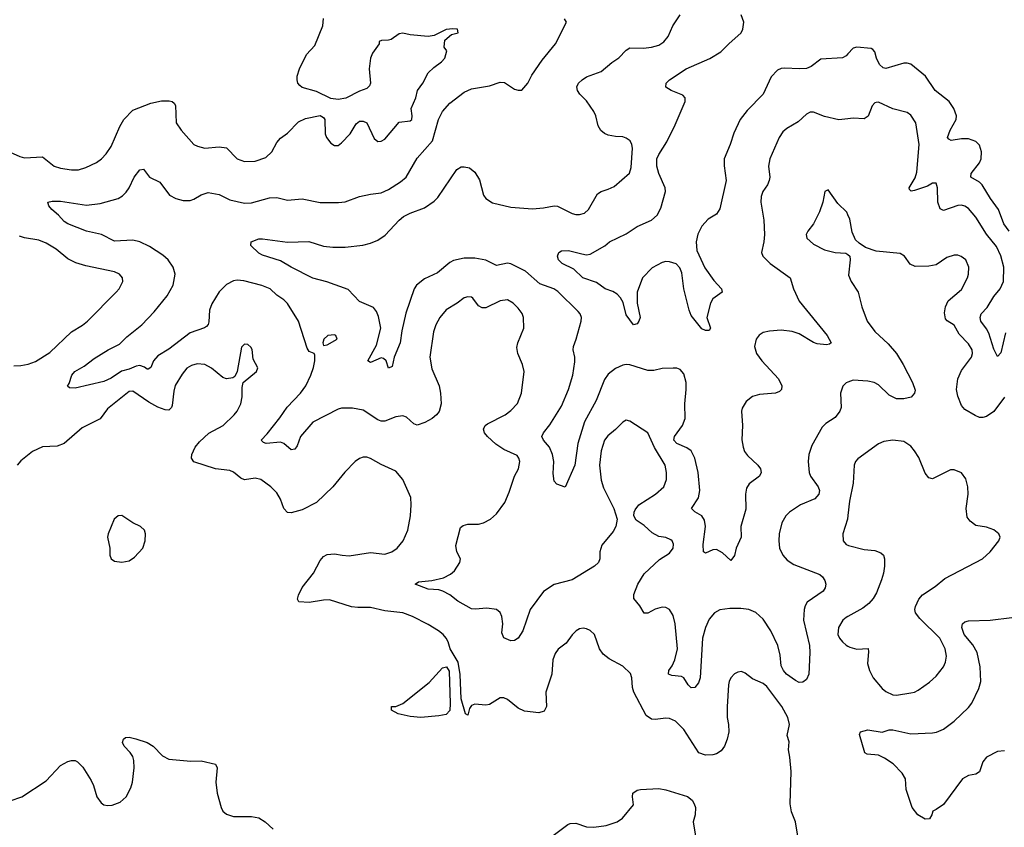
# Model space of a CAD drawing. Header units: inches. Extents: x 1682530 to 1839546, y 640742 to 791647.
# Tile 504 of 656: x 1775403 to 1780868, y 645000 to 649483. Entities that reach past the tile are written whole.
import ezdxf

# ---------------------------------------------------------------- set-up
doc = ezdxf.new("R2010")
doc.units = ezdxf.units.IN
doc.header["$MEASUREMENT"] = 0
doc.layers.add('B7674', color=7, linetype='Continuous')
doc.layers.add('B7684', color=7, linetype='Continuous')

msp = doc.modelspace()

# ---------------------------------------------------------------- linework, layer by layer
at = {"layer": 'B7674', "color": 5}
for points, elevation in [([(1775350, 648748), (1775403.1, 648723.1), (1775430, 648717.2), (1775530, 648721.5), (1775594, 648670), (1775630, 648658.3), (1775690, 648649.2), (1775730, 648650.3), (1775770, 648662.8), (1775830, 648690.3), (1775856.4, 648710), (1775882, 648738), (1775910, 648779.5), (1775958, 648890), (1775981.1, 648930), (1776030, 648981.6), (1776130, 649020.2), (1776190, 649033.4), (1776232.4, 649032.4), (1776248.9, 649028.9), (1776259.6, 649019.6), (1776267.1, 649007.1), (1776272.2, 648910), (1776298.4, 648870), (1776370, 648790.4), (1776390, 648780.3), (1776430, 648770.3), (1776510, 648778), (1776550, 648772.7), (1776610, 648710.5), (1776650, 648695.3), (1776710, 648697), (1776770, 648718.4), (1776802.9, 648750), (1776830, 648802), (1776850, 648826), (1776890, 648853), (1776950, 648916.3), (1776990, 648934), (1777070, 648950.7), (1777090, 648941), (1777097.3, 648930), (1777099.3, 648850), (1777106.4, 648830), (1777130, 648797.3), (1777150, 648784.9), (1777170, 648784), (1777190, 648798.8), (1777237, 648850), (1777270, 648906), (1777290, 648919.1), (1777310, 648920.7), (1777330, 648910.8), (1777370, 648824), (1777390, 648806.7), (1777410, 648808.7), (1777430, 648820.4), (1777510, 648914.4), (1777570, 648922.4), (1777579.7, 648930), (1777581.8, 648950), (1777575.5, 648990), (1777602.2, 649050), (1777611.8, 649090), (1777640.9, 649130), (1777670, 649188), (1777701.7, 649218.3), (1777745.2, 649250), (1777762.7, 649270), (1777773.2, 649310), (1777759, 649330), (1777762, 649370), (1777799, 649401), (1777836, 649410), (1777834, 649430), (1777807.7, 649432.3), (1777770, 649428), (1777704, 649396), (1777670.7, 649389.3), (1777570, 649399.6), (1777530, 649409.3), (1777510, 649405.2), (1777465.8, 649374.2), (1777450, 649369.2), (1777411.3, 649368.7), (1777398, 649362), (1777398, 649350), (1777361.8, 649298.2), (1777350.3, 649270), (1777343.1, 649210), (1777350.6, 649130), (1777344.5, 649115.5), (1777330, 649101.2), (1777290, 649086.6), (1777212.5, 649047.5), (1777170, 649040.9), (1777130, 649045.2), (1777050, 649085.2), (1776970, 649106.6), (1776957.2, 649117.2), (1776946.6, 649130), (1776942.9, 649150), (1776943.6, 649170), (1776956.9, 649210), (1776995.1, 649290), (1777040.7, 649339.3), (1777085.4, 649450), (1777088.4, 649490)], 580), ([(1780000, 647470.3), (1779990, 647466.6), (1779972, 647448), (1779958.4, 647410), (1779962, 647330), (1779955.3, 647310), (1779930, 647275.6), (1779877.8, 647242.2), (1779857.8, 647222.2), (1779800.2, 647119.8), (1779783.1, 647070), (1779778.9, 647030), (1779785.7, 646970), (1779792.9, 646950), (1779835.2, 646890), (1779841.8, 646870), (1779838.5, 646850), (1779816, 646824), (1779736.5, 646790), (1779676.5, 646750), (1779655.6, 646730), (1779633.6, 646690), (1779618.6, 646630), (1779616.9, 646590), (1779620.8, 646550), (1779639, 646510), (1779663.6, 646483.6), (1779699.3, 646459.3), (1779843.5, 646403.5), (1779859.5, 646390), (1779872.2, 646370), (1779877.1, 646350), (1779874.4, 646330), (1779863.1, 646310), (1779774.6, 646250), (1779762.6, 646230), (1779757.1, 646210), (1779753, 646150), (1779786.2, 646010), (1779789.1, 645970), (1779783.1, 645850), (1779770, 645820.9), (1779750, 645805.1), (1779730, 645803.9), (1779710, 645814.2), (1779659.7, 645850), (1779642, 645870), (1779630, 645897.2), (1779625, 645955), (1779610.6, 646010), (1779572.7, 646090), (1779530, 646155.8), (1779490, 646192.8), (1779450, 646208.2), (1779406.2, 646213.8), (1779344.5, 646215.5), (1779290, 646207.4), (1779259.5, 646190), (1779230, 646155.1), (1779210.1, 646109.9), (1779193.8, 646050), (1779180.8, 645830), (1779170, 645801.3), (1779150, 645775.4), (1779130, 645774), (1779114, 645790), (1779090, 645829.6), (1779076.8, 645836.8), (1779022.2, 645842.2), (1779004.7, 645850), (1779005.6, 645870), (1779024.2, 645895.8), (1779040.2, 645930), (1779053.7, 645990), (1779041, 646130), (1779030, 646176.2), (1779009.1, 646209.1), (1778990, 646220.9), (1778970, 646222.8), (1778929.5, 646210.5), (1778890, 646188.4), (1778870, 646189.6), (1778844.7, 646230), (1778811, 646271), (1778812.7, 646292.7), (1778834.4, 646350), (1778870, 646407.2), (1778953.8, 646486.2), (1779010, 646522), (1779029.7, 646550), (1779032.3, 646572.3), (1779024.5, 646590), (1779016.6, 646596.6), (1778990, 646608), (1778950, 646614.7), (1778913.8, 646633.8), (1778870, 646674.7), (1778825.6, 646705.6), (1778812.5, 646730), (1778813.2, 646750), (1778818.4, 646761.6), (1778840.3, 646790), (1778932.4, 646850), (1778979.1, 646890), (1778993.3, 646930), (1778992.9, 646970), (1778985, 647010), (1778927.5, 647107.5), (1778890, 647189.7), (1778790, 647254.7), (1778770, 647259.7), (1778750, 647249.7), (1778710, 647208.2), (1778667, 647173), (1778649.2, 647150), (1778630, 647089.2), (1778620.6, 647010), (1778630, 646926.8), (1778643.8, 646883.8), (1778700.9, 646770), (1778720.3, 646710), (1778711.8, 646670), (1778697.2, 646642.8), (1778634.2, 646565.8), (1778623, 646530), (1778623, 646490), (1778616.3, 646470), (1778594, 646450), (1778470, 646373.7), (1778370, 646347.2), (1778310, 646308.2), (1778236.9, 646210), (1778196.6, 646090), (1778170, 646049.7), (1778150, 646037.4), (1778130, 646035.1), (1778090, 646052.7), (1778078.7, 646078.7), (1778084.7, 646130), (1778079.7, 646170), (1778070, 646191.8), (1778050, 646209.6), (1777996.4, 646216.4), (1777931, 646211), (1777910, 646213.7), (1777835.8, 646255.8), (1777791.3, 646291.3), (1777751.4, 646311.4), (1777730, 646318.4), (1777670, 646322.8), (1777597.2, 646350), (1777617.5, 646362.5), (1777690.2, 646370.2), (1777754.5, 646385.5), (1777794.9, 646405.1), (1777816.1, 646423.9), (1777845.2, 646470), (1777849.2, 646490), (1777830, 646528.7), (1777824.2, 646564.2), (1777850, 646664), (1777864.4, 646675.6), (1777890, 646682.8), (1777950, 646682.4), (1777978, 646690), (1778015.6, 646710), (1778050, 646739.5), (1778096.5, 646803.5), (1778120.4, 646859.6), (1778149.8, 646950.2), (1778171.1, 646990), (1778178.9, 647030), (1778174.3, 647050), (1778164.2, 647064.2), (1778090, 647097.9), (1778046.4, 647126.4), (1777999.8, 647170), (1777983.8, 647190), (1777977.2, 647210), (1777986, 647230), (1777999.6, 647240.4), (1778098, 647290), (1778130, 647312.9), (1778166.6, 647353.4), (1778187.6, 647410), (1778203.1, 647530), (1778193.7, 647570), (1778168, 647630), (1778162.7, 647662.7), (1778168, 647690), (1778201.1, 647770), (1778199.7, 647830), (1778191.5, 647851.5), (1778170, 647882.4), (1778142.9, 647910), (1778110, 647928.2), (1778070, 647922.7), (1777990, 647884.4), (1777970, 647883), (1777950, 647894.5), (1777917.5, 647937.5), (1777910, 647943.1), (1777890, 647945.3), (1777870, 647938.7), (1777830.8, 647909.2), (1777770, 647872.9), (1777734.2, 647830), (1777713.2, 647790), (1777700.7, 647750), (1777679.7, 647610), (1777690, 647544.9), (1777731.3, 647450), (1777739.6, 647410), (1777741.7, 647350), (1777731.4, 647308.6), (1777717.1, 647290), (1777693, 647270), (1777652.1, 647247.9), (1777610, 647233.3), (1777590, 647240.7), (1777550, 647277.6), (1777530, 647283.6), (1777490, 647278), (1777430, 647253.7), (1777410, 647254.7), (1777390, 647262.2), (1777310, 647315.1), (1777250, 647327.1), (1777190, 647327.1), (1777170, 647321), (1777030, 647248.5), (1776962.2, 647170), (1776942.6, 647117.4), (1776930, 647098.4), (1776910, 647096.2), (1776870, 647129.7), (1776850, 647138.7), (1776771.5, 647131.5), (1776756.2, 647136.2), (1776743.7, 647150), (1776776.5, 647183.5), (1776847.3, 647272.7), (1776886.8, 647333.2), (1776960.7, 647410), (1776991.6, 647450), (1777019.2, 647510), (1777033.4, 647553.4), (1777040.7, 647590), (1777040.4, 647620.4), (1777038, 647630), (1777010, 647642), (1776999.5, 647659.5), (1776951.1, 647810), (1776890, 647907.3), (1776870, 647927.6), (1776830, 647953.3), (1776792.8, 647990), (1776747.9, 648007.9), (1776647.3, 648032.7), (1776610, 648036.8), (1776590, 648032.9), (1776550, 648012.9), (1776510, 647972.1), (1776470, 647905.1), (1776457, 647870), (1776453.4, 647806.6), (1776448.8, 647791.2), (1776439.4, 647780.6), (1776427.9, 647772.1), (1776350, 647744.4), (1776230, 647654.6), (1776170, 647617.8), (1776145, 647590), (1776130, 647552), (1776116.1, 647543.9), (1776110, 647543.1), (1776095.1, 647555.1), (1776070, 647564.1), (1776050, 647560.2), (1776010, 647543.5), (1775967.5, 647532.5), (1775910, 647493.3), (1775870, 647475.7), (1775710, 647438), (1775680.2, 647440.2), (1775668.4, 647448.4), (1775677.2, 647462.8), (1775691.8, 647510), (1775709.6, 647530), (1775760.8, 647559.2), (1775817, 647603), (1775893.6, 647650), (1775957.5, 647682.5), (1775997.9, 647722.1), (1776081.6, 647790), (1776150, 647862.3), (1776220.6, 647950), (1776254.7, 648010), (1776265.7, 648070), (1776254.2, 648110), (1776226.2, 648150), (1776196.7, 648176.7), (1776123.6, 648223.6), (1776070, 648249.9), (1776030, 648259.3), (1775930, 648254.6), (1775856.2, 648290), (1775773.6, 648310), (1775670, 648349.8), (1775650, 648363.1), (1775618.1, 648398.1), (1775580.7, 648430), (1775564.5, 648450), (1775559, 648470), (1775583.3, 648476.7), (1775630, 648476.2), (1775774.4, 648454.4), (1775850, 648463.6), (1775949.2, 648490), (1775974.1, 648505.9), (1775993.9, 648526.1), (1776011.1, 648550), (1776038.5, 648610), (1776070, 648650.4), (1776090, 648653.4), (1776123, 648610), (1776180.6, 648580.6), (1776234, 648510), (1776270.3, 648490.3), (1776310, 648479.6), (1776350, 648480.3), (1776370, 648486.3), (1776410, 648511.7), (1776450, 648523.6), (1776510, 648512.1), (1776570, 648484.2), (1776650, 648464.7), (1776690, 648466), (1776790, 648494), (1776830, 648496.5), (1776890, 648481.1), (1776970, 648488), (1777070, 648467.8), (1777172.4, 648467.6), (1777210, 648471.8), (1777290, 648501.1), (1777350, 648514.9), (1777410, 648521.3), (1777450, 648540.2), (1777517.6, 648582.4), (1777548.6, 648610), (1777610, 648715.3), (1777694.2, 648810), (1777727.2, 648930), (1777750, 648973.7), (1777790, 649020.3), (1777870, 649081.3), (1777910, 649099.5), (1778010, 649116.3), (1778070, 649136), (1778094.4, 649134.4), (1778150, 649098), (1778170, 649091.3), (1778190, 649092), (1778224, 649130), (1778245.4, 649174.6), (1778302.3, 649257.7), (1778377, 649350), (1778438, 649470), (1778427.5, 649487.5)], 560), ([(1780000, 648932.6), (1779950, 648926.9), (1779870, 648945.7), (1779810, 648969.6), (1779790, 648969.6), (1779770, 648959.5), (1779723.2, 648916.8), (1779660.4, 648879.6), (1779638.7, 648861.3), (1779617.8, 648830), (1779567.4, 648710), (1779560.3, 648670), (1779566, 648610), (1779563.6, 648590), (1779553.6, 648566.4), (1779528.9, 648530), (1779518.7, 648501.3), (1779516.9, 648470), (1779533.4, 648370), (1779537.5, 648290), (1779534.2, 648250), (1779520.3, 648190), (1779528.4, 648170), (1779568.9, 648130), (1779679.5, 648050), (1779698.3, 647990), (1779730, 647921.6), (1779885.3, 647730), (1779907.7, 647690), (1779898.3, 647681.7), (1779882, 647678), (1779830, 647684.8), (1779810, 647692.1), (1779730, 647740.3), (1779691.7, 647751.7), (1779630, 647760.3), (1779565, 647755), (1779530, 647746.3), (1779507.2, 647732.8), (1779490.4, 647710), (1779481.7, 647670), (1779493.4, 647630), (1779522, 647590), (1779615.3, 647490), (1779633.4, 647450), (1779632.4, 647430), (1779621.1, 647418.9), (1779598, 647410), (1779510, 647402.8), (1779470, 647392.1), (1779435.9, 647364.1), (1779414, 647326), (1779410.2, 647309.8), (1779414.2, 647230), (1779411.9, 647151.9), (1779418, 647110), (1779426.6, 647086.6), (1779443.1, 647063.1), (1779501.1, 647010), (1779515.3, 646990), (1779518.4, 646970), (1779510.3, 646949.7), (1779452.4, 646907.6), (1779437.6, 646882.4), (1779431.3, 646850), (1779433.5, 646766.5), (1779406.4, 646670), (1779408.4, 646610), (1779379.3, 646550), (1779370, 646508.7), (1779350, 646481.2), (1779303.9, 646523.9), (1779270, 646541.6), (1779250, 646539.5), (1779210, 646522.7), (1779199, 646530), (1779196.9, 646570), (1779209.8, 646669.8), (1779204.9, 646704.9), (1779189.8, 646729.8), (1779150, 646752), (1779132, 646770), (1779171.6, 646828.4), (1779178.8, 646870), (1779168.4, 646970), (1779150.6, 647050), (1779129.8, 647090), (1779106.3, 647106.3), (1779051.5, 647130), (1779034.5, 647150), (1779037.8, 647170), (1779081.5, 647230), (1779096.3, 647270), (1779094.3, 647350), (1779102.3, 647430), (1779101.6, 647470), (1779090, 647517), (1779070, 647540.9), (1779050, 647549.4), (1779030, 647549.5), (1778970, 647547), (1778923.7, 647536.3), (1778890, 647535.4), (1778790, 647567.2), (1778770, 647568.3), (1778750, 647564.7), (1778710, 647547.6), (1778670, 647515.1), (1778650, 647485.1), (1778602.3, 647370), (1778537.7, 647250), (1778501.4, 647130), (1778483.8, 647010), (1778430, 646889), (1778385.1, 646905.1), (1778370, 646922), (1778364, 646964), (1778367.7, 647030), (1778360.4, 647070), (1778344.4, 647110), (1778309.7, 647150), (1778301.6, 647170), (1778309.6, 647190), (1778345.5, 647234.5), (1778410, 647337), (1778449.9, 647430), (1778474.2, 647510), (1778484, 647584), (1778484.5, 647610), (1778475.4, 647650), (1778477.4, 647670), (1778492.6, 647710), (1778519.5, 647810), (1778520.7, 647830), (1778514.5, 647850), (1778503.8, 647863.8), (1778390, 647973.7), (1778367, 647990), (1778290, 648016.8), (1778210, 648087.1), (1778130, 648128.9), (1778110, 648132.2), (1778050, 648118), (1777990, 648149.1), (1777930, 648159.8), (1777870, 648159.8), (1777810, 648146.4), (1777790, 648136.1), (1777721.4, 648078.6), (1777650, 648043.9), (1777606.3, 648010), (1777592.6, 647990), (1777546.6, 647853.4), (1777524.8, 647755.2), (1777515.5, 647690), (1777480.9, 647610), (1777470, 647558), (1777450, 647548.7), (1777437.6, 647590), (1777422.7, 647602.7), (1777410, 647606), (1777350, 647580.7), (1777336, 647590), (1777384.4, 647675.6), (1777407.6, 647770), (1777395, 647835), (1777383.1, 647863.1), (1777366, 647886), (1777290, 647918.5), (1777226.2, 647986.2), (1777108.7, 648028.7), (1777030, 648048.9), (1776910, 648109.8), (1776850, 648145.4), (1776750, 648176.3), (1776730, 648186.3), (1776685.2, 648230), (1776688, 648250), (1776730, 648266.8), (1776750, 648267.7), (1776890, 648249), (1777007.6, 648252.4), (1777090, 648225.9), (1777140.2, 648220.2), (1777210, 648220.4), (1777308.4, 648231.6), (1777350, 648243.2), (1777390, 648259.6), (1777432, 648288), (1777509.7, 648370), (1777534, 648390), (1777570.5, 648409.5), (1777650, 648439.4), (1777703.6, 648476.4), (1777723.9, 648496.1), (1777830, 648652.2), (1777854.2, 648665.8), (1777870, 648667.2), (1777900.3, 648660.3), (1777930, 648637.1), (1777955.2, 648595.2), (1777976.9, 648510), (1777990.3, 648490), (1778027.5, 648467.5), (1778130, 648443.2), (1778250, 648434.1), (1778310, 648438.8), (1778370, 648450.2), (1778388.6, 648448.6), (1778470, 648407.1), (1778490, 648401.3), (1778510, 648401.3), (1778538.4, 648410), (1778560.4, 648430), (1778610, 648517.1), (1778630, 648530.4), (1778670, 648542), (1778702.7, 648557.3), (1778788.5, 648631.5), (1778797.8, 648662.2), (1778803.9, 648770), (1778801.1, 648790), (1778791.2, 648810), (1778770, 648826), (1778750, 648832.8), (1778710, 648834.3), (1778670, 648842.4), (1778650, 648851.5), (1778628.8, 648868.8), (1778614.1, 648894.1), (1778600.4, 648950), (1778590, 648973.6), (1778550, 649032.8), (1778512.8, 649070), (1778499.7, 649090), (1778496.4, 649110), (1778504.4, 649130), (1778524.7, 649150), (1778550, 649165.3), (1778630, 649195.8), (1778690, 649246.5), (1778727.9, 649272.1), (1778770, 649314.9), (1778790, 649326.4), (1778865.8, 649325.8), (1778910, 649330.3), (1778950, 649341.1), (1778978.8, 649361.2), (1779002, 649390), (1779028.3, 649450), (1779069.7, 649510)], 540), ([(1780000, 649293.6), (1779990, 649282.9), (1779970, 649271.6), (1779850, 649264.7), (1779796.8, 649223.2), (1779770, 649212.2), (1779730, 649209.9), (1779650, 649214.2), (1779630, 649211.8), (1779610, 649202.7), (1779573.7, 649166.3), (1779530, 649069.6), (1779440.4, 648979.6), (1779401.3, 648930), (1779366.4, 648853.6), (1779346, 648790), (1779313.1, 648710), (1779312.8, 648672.8), (1779324.2, 648590), (1779290, 648434), (1779270, 648404.5), (1779223.7, 648376.3), (1779190, 648336.2), (1779167.7, 648292.3), (1779157.6, 648250), (1779161.7, 648201.7), (1779205.8, 648105.8), (1779255.3, 648035.3), (1779299.1, 647990), (1779302.8, 647970), (1779250, 647934.5), (1779237, 647910), (1779217.6, 647830), (1779238, 647770), (1779230, 647757.2), (1779210, 647758), (1779190, 647766.6), (1779130, 647841.2), (1779118.7, 647870), (1779090, 647989.2), (1779078.3, 648078.3), (1779066.7, 648106.7), (1779047.6, 648127.6), (1779010, 648139.8), (1778990, 648140.4), (1778970, 648134.7), (1778914.1, 648105.9), (1778860.4, 648050), (1778830.3, 647970), (1778830.3, 647909.7), (1778846.4, 647830), (1778840.4, 647810), (1778830, 647795.1), (1778809.4, 647789.4), (1778770, 647844), (1778752.5, 647912.5), (1778738.7, 647938.7), (1778719.7, 647959.7), (1778694.5, 647974.5), (1778652, 647990), (1778604.5, 648024.5), (1778529.6, 648050), (1778478.2, 648098.2), (1778413.2, 648130), (1778394, 648150), (1778388, 648170), (1778395.3, 648190), (1778410, 648201), (1778450, 648202.8), (1778523.5, 648183.5), (1778550, 648178.8), (1778570, 648181), (1778651.8, 648228.2), (1778677.2, 648250), (1778770, 648294.6), (1778830, 648334.4), (1778909.8, 648370.2), (1778942, 648398), (1778962.2, 648437.8), (1778986.8, 648530), (1778985.3, 648550), (1778950.7, 648630), (1778939.4, 648670), (1778939.8, 648710), (1778950, 648734.4), (1778994.5, 648805.5), (1779040.9, 648899.1), (1779097.6, 649030), (1779097, 649050), (1779083.9, 649063.9), (1779019, 649090), (1778989.5, 649109.5), (1778992.3, 649130), (1779009.6, 649150), (1779102.9, 649210), (1779233, 649267), (1779295.5, 649304.5), (1779338.7, 649350), (1779408.4, 649410), (1779417.2, 649430), (1779422, 649470), (1779407.7, 649510)], 520), ([(1780000, 648400), (1779994.2, 648414.2), (1779943.7, 648463.7), (1779890, 648538), (1779871.3, 648528.7), (1779860.4, 648470), (1779842.6, 648417.4), (1779809.2, 648350.8), (1779777.1, 648310), (1779768.2, 648290), (1779773, 648270), (1779810, 648237.6), (1779870, 648206), (1779929.6, 648190.4), (1779988, 648188), (1780000, 648178.9)], 560), ([(1775370, 647561.8), (1775410, 647563.5), (1775450, 647570.2), (1775490, 647585.4), (1775570, 647635.3), (1775689.8, 647750.2), (1775752.3, 647787.7), (1775779.6, 647810), (1775938, 647970), (1775954.5, 647990), (1775976, 648030), (1775972.7, 648050), (1775956, 648070), (1775930, 648083.6), (1775770, 648117.4), (1775714, 648134), (1775670, 648155.6), (1775604.7, 648210), (1775550, 648243.5), (1775510, 648258.7), (1775430, 648271.5), (1775402.5, 648282.5)], 580), ([(1779723.1, 644950), (1779709.7, 645030), (1779686.7, 645086.7), (1779679.2, 645130), (1779686, 645310), (1779678.3, 645390), (1779669.6, 645430), (1779674.7, 645474.7), (1779662.7, 645510), (1779675.8, 645570), (1779666, 645610), (1779633, 645670), (1779550, 645781.6), (1779530, 645798.7), (1779470, 645824.5), (1779430, 645856), (1779410, 645864.5), (1779390, 645861.6), (1779370, 645851.5), (1779350.4, 645830), (1779341.7, 645810), (1779337, 645790), (1779330.3, 645669.7), (1779330.3, 645610.3), (1779337.6, 645570), (1779338.4, 645530), (1779330.3, 645490), (1779315.6, 645450), (1779295.8, 645424.2), (1779271.5, 645408.5), (1779250, 645402.6), (1779210, 645401), (1779173.5, 645413.5), (1779090, 645542.7), (1779042.7, 645590), (1779010, 645604.7), (1778990, 645606.6), (1778930, 645598.3), (1778910, 645601.1), (1778880.8, 645620.8), (1778812, 645750), (1778804.6, 645775.4), (1778801.6, 645830), (1778793.4, 645853.4), (1778750, 645894), (1778674.9, 645934.9), (1778641, 645961), (1778620.9, 645990), (1778593.2, 646070), (1778570, 646093.2), (1778550, 646102.7), (1778530, 646106), (1778510, 646102.7), (1778491, 646090), (1778470, 646069.2), (1778436.9, 646023.1), (1778391.9, 645988.1), (1778374.9, 645965.1), (1778363.1, 645930), (1778356.4, 645850), (1778324, 645750), (1778327.4, 645670), (1778315, 645645), (1778283.7, 645636.3), (1778205.6, 645645.6), (1778170, 645661.2), (1778110, 645709.7), (1778090, 645718.7), (1778070, 645719.6), (1778010, 645681.6), (1777990, 645678.4), (1777930, 645683.7), (1777910, 645676), (1777899.9, 645660.1), (1777890, 645622), (1777878, 645630), (1777854.1, 645714.1), (1777848, 645848), (1777837.1, 645917.1), (1777792.2, 645990), (1777780.5, 646030), (1777769.6, 646050), (1777753.3, 646070), (1777727.3, 646090), (1777670, 646125.7), (1777583.7, 646170), (1777530, 646190.8), (1777430, 646201.5), (1777350, 646219.8), (1777279.3, 646219.3), (1777244.1, 646224.1), (1777122.8, 646262.8), (1777090, 646261.7), (1777010, 646247.7), (1776952.1, 646252.1), (1776945.6, 646265.6), (1776949.6, 646289.6), (1776970, 646332), (1777032.9, 646410), (1777070, 646481.3), (1777090, 646502.6), (1777110, 646514.9), (1777150, 646518.9), (1777192, 646510), (1777232.2, 646507.8), (1777350, 646525.3), (1777430, 646517), (1777469.3, 646530), (1777498.4, 646550), (1777531.2, 646590), (1777557.2, 646650), (1777572, 646730), (1777576.4, 646790), (1777573.7, 646830), (1777529.8, 646930), (1777490, 646977.7), (1777410, 647013.7), (1777350, 647046.9), (1777330, 647054.3), (1777310, 647054.7), (1777290, 647047.3), (1777265.5, 647030), (1777208.2, 646971.8), (1777141.6, 646890), (1777050, 646802.9), (1776970, 646761.7), (1776910, 646746), (1776890, 646748.2), (1776870, 646769.5), (1776850, 646822), (1776830, 646857.6), (1776796.2, 646890), (1776740.9, 646930), (1776710, 646937.6), (1776650, 646929.7), (1776630, 646938.7), (1776590, 646971.1), (1776570, 646980.4), (1776490, 646989.7), (1776368.7, 647028.7), (1776357.4, 647050), (1776358.5, 647070), (1776377.2, 647110), (1776401, 647139), (1776452.9, 647187.1), (1776531.5, 647230), (1776593.6, 647290), (1776609.6, 647310), (1776630, 647351.3), (1776638, 647390), (1776638.6, 647441.4), (1776644, 647470), (1776718, 647530), (1776724.5, 647550), (1776699.3, 647599.3), (1776693.1, 647653.1), (1776686.2, 647666.2), (1776670, 647679.5), (1776650, 647682.7), (1776634.4, 647665.6), (1776610.6, 647529.4), (1776597.5, 647502.5), (1776585.5, 647494.5), (1776550.4, 647489.6), (1776530, 647496.9), (1776467.9, 647547.9), (1776430, 647569.7), (1776387.3, 647572.7), (1776356.5, 647563.5), (1776331.3, 647548.7), (1776304.7, 647515.3), (1776266.8, 647453.2), (1776258.7, 647421.3), (1776250, 647341.2), (1776246, 647330), (1776230, 647316), (1776210, 647316.8), (1776170, 647333.2), (1776120.5, 647360.5), (1776030, 647421.5), (1776010, 647419.3), (1775890, 647322.7), (1775850, 647267.8), (1775750, 647217.1), (1775649.2, 647130.8), (1775610, 647115.6), (1775530, 647111.7), (1775474.2, 647085.8), (1775410, 647034.8), (1775388.5, 647010)], 580), ([(1780000, 646731.3), (1779997.8, 646710), (1779971.8, 646630), (1779974.4, 646590), (1779990.3, 646570.3), (1780000, 646566)], 580), ([(1780000, 646170.5), (1779990, 646165.1), (1779972.2, 646150), (1779947.6, 646110), (1779944.2, 646070), (1779952.7, 646050), (1779970, 646030.5), (1779990, 646010.7), (1780000, 646004.9)], 580), ([(1775350, 645147.2), (1775415.1, 645170), (1775550, 645257.6), (1775630, 645342.6), (1775670, 645364.9), (1775690.4, 645370.4), (1775710, 645370.4), (1775723.4, 645363.4), (1775753, 645333), (1775799.2, 645259.2), (1775812, 645232), (1775830.5, 645170), (1775855.6, 645135.6), (1775870, 645125.5), (1775890, 645120.4), (1775917.1, 645122.9), (1775960.5, 645139.5), (1775994, 645170), (1776020.7, 645219.3), (1776029.7, 645250.3), (1776037.7, 645330), (1776036.5, 645370), (1776030, 645392.3), (1776016, 645416), (1775983.6, 645450), (1775974, 645470), (1775979.3, 645490), (1775990, 645498), (1776010, 645499.5), (1776048.1, 645491.9), (1776110.4, 645470), (1776144.4, 645450), (1776196.3, 645396.3), (1776230, 645377.6), (1776352.4, 645367.6), (1776410, 645368.4), (1776490.2, 645350.2), (1776499.3, 645330), (1776492.4, 645250), (1776499.1, 645190), (1776520.4, 645110), (1776530.3, 645090.3), (1776550, 645073.4), (1776590, 645060.4), (1776690, 645059.6), (1776730, 645051.8), (1776765.5, 645030), (1776810, 644988.8)], 580), ([(1778365, 644955), (1778444.8, 645015.2), (1778458.7, 645021.3), (1778490, 645023.6), (1778550, 645002.3), (1778590, 645000.2), (1778659, 645010), (1778719.5, 645030), (1778749.6, 645050), (1778810, 645124.7), (1778803.7, 645170), (1778806, 645190), (1778830, 645205.5), (1778848, 645210), (1778950, 645214.9), (1778990, 645208), (1779110, 645170.6), (1779134.8, 645150), (1779147.3, 645130), (1779154, 645110), (1779153, 645070), (1779140.7, 645030), (1779153.7, 644950)], 580)]:
    msp.add_lwpolyline(points, dxfattribs=dict(at, elevation=elevation))
for points, elevation in [([(1777150, 647734), (1777114, 647730), (1777092, 647710), (1777084.7, 647690), (1777090, 647674), (1777110, 647678), (1777166, 647710), (1777158, 647730)], 560), ([(1775970, 646731.8), (1775950, 646729.4), (1775928, 646710), (1775894.4, 646630), (1775890.4, 646610), (1775902.4, 646550), (1775903, 646510), (1775910.8, 646490), (1775930, 646478), (1775970, 646472.4), (1776010, 646479.3), (1776040.8, 646499.2), (1776087.3, 646550), (1776098.7, 646590), (1776102, 646630), (1776095.1, 646650), (1776073.2, 646670), (1776030.9, 646690.9)], 620), ([(1777630, 645609.9), (1777570, 645615.4), (1777504, 645630), (1777466, 645650), (1777466, 645670), (1777490, 645670.6), (1777530, 645687.7), (1777675.8, 645804.2), (1777750, 645885.5), (1777771.4, 645891.4), (1777786.4, 645866.4), (1777792.7, 645687.3), (1777790, 645649.3), (1777770, 645625.7), (1777730, 645618)], 580)]:
    msp.add_lwpolyline(points, close=True, dxfattribs=dict(at, elevation=elevation))
at = {"layer": 'B7684', "color": 5}
for points, elevation in [([(1780895, 648310), (1780866, 648350), (1780836.5, 648430), (1780791.3, 648491.3), (1780746, 648566), (1780730, 648581.5), (1780682.2, 648610), (1780684.8, 648630), (1780730.9, 648689.1), (1780739.7, 648710), (1780742, 648750), (1780730, 648787.1), (1780710, 648806.2), (1780670, 648821.4), (1780630, 648822.3), (1780572.6, 648812.6), (1780559.7, 648819.7), (1780553, 648830), (1780568.4, 648870), (1780600.7, 648930), (1780603.5, 648950), (1780589, 648990), (1780562.2, 649030), (1780484.8, 649090), (1780430.5, 649170), (1780350, 649237.3), (1780330, 649242.5), (1780310, 649241.1), (1780210, 649213.1), (1780196.2, 649216.2), (1780175.4, 649235.4), (1780159.3, 649270), (1780150, 649305.2), (1780137.7, 649317.7), (1780130, 649322.9), (1780050, 649331.3), (1780030, 649325.6), (1780000, 649293.6)], 520), ([(1780874.3, 647745.7), (1780850, 647634.5), (1780830, 647614.5), (1780810, 647653.5), (1780782.9, 647742.9), (1780770, 647767.2), (1780737.3, 647810), (1780733.7, 647830), (1780739.8, 647850), (1780773.5, 647886.5), (1780810, 647947.3), (1780845.2, 647990), (1780863.4, 648030), (1780864.9, 648110), (1780850, 648173.3), (1780824.5, 648224.5), (1780770, 648293.3), (1780710, 648386.2), (1780670, 648434.7), (1780650, 648448.6), (1780630, 648454.5), (1780610, 648452.7), (1780530, 648423.9), (1780512.8, 648432.8), (1780499.3, 648470), (1780497.2, 648550), (1780490, 648576), (1780470, 648575.1), (1780441.4, 648558.6), (1780370, 648535.1), (1780352.1, 648532.1), (1780341.3, 648541.3), (1780339.6, 648550), (1780373.7, 648606.3), (1780383.1, 648636.9), (1780395.3, 648790), (1780376.9, 648910), (1780350, 648954), (1780330, 648967.8), (1780250, 648988.5), (1780170, 649025.4), (1780156.2, 649023.8), (1780150, 649022.4), (1780135.5, 649004.5), (1780112.2, 648947.8), (1780090, 648932.8), (1780030, 648936), (1780000, 648932.6)], 540), ([(1780870, 647387), (1780810, 647308), (1780770, 647281.1), (1780750, 647274.3), (1780730, 647275.8), (1780705.7, 647285.7), (1780650, 647319.6), (1780630, 647342), (1780610, 647392.7), (1780603.7, 647430), (1780609.9, 647490.1), (1780630, 647535.3), (1780685.4, 647610), (1780690.9, 647630), (1780689.7, 647650), (1780670, 647684.7), (1780617.5, 647737.5), (1780590, 647787.8), (1780550.8, 647810.8), (1780541.8, 647821.8), (1780535.6, 647855.6), (1780541.4, 647890), (1780557.3, 647922.7), (1780630, 647986), (1780663.5, 648050), (1780669.7, 648070), (1780671.1, 648110), (1780654, 648150), (1780629.6, 648169.6), (1780610, 648176.2), (1780590, 648176.2), (1780550, 648163.6), (1780490, 648122.9), (1780450, 648115.1), (1780373.1, 648113.1), (1780345.6, 648125.6), (1780314, 648170), (1780290, 648185.1), (1780158, 648198), (1780098.7, 648218.7), (1780062, 648242), (1780042, 648262), (1780023.9, 648303.9), (1780010, 648375.3), (1780000, 648400)], 560), ([(1780000, 648178.9), (1780010, 648171.3), (1780012.4, 648150), (1780004.4, 648064.4), (1780017.6, 648030), (1780058, 647970), (1780077, 647890), (1780107.9, 647810), (1780150, 647751.7), (1780224.1, 647684.1), (1780269.3, 647630), (1780306.4, 647570), (1780358.6, 647470), (1780372.7, 647427.3), (1780370, 647409.2), (1780351.3, 647388.7), (1780310, 647378.4), (1780270, 647379.4), (1780230, 647399.2), (1780170, 647456.4), (1780146, 647470), (1780110, 647477.2), (1780030, 647481.3), (1780000, 647470.3)], 560), ([(1780000, 646004.9), (1780010, 645999.1), (1780050, 645988.2), (1780112.2, 645992.2), (1780114.9, 645974.9), (1780108.8, 645910), (1780120.3, 645870), (1780141.3, 645830), (1780190, 645770.4), (1780210, 645753.1), (1780250, 645735.6), (1780270, 645733.4), (1780350, 645746.4), (1780370, 645750.4), (1780390, 645761.6), (1780453.9, 645806.1), (1780490, 645839.5), (1780531.1, 645890), (1780542.6, 645917.4), (1780548.4, 645950), (1780541, 645990), (1780511.1, 646050), (1780398.6, 646158.6), (1780376.3, 646190), (1780371.5, 646210), (1780374.7, 646225.3), (1780394, 646266), (1780414.5, 646290), (1780484.1, 646335.9), (1780538.9, 646381.1), (1780746.6, 646490), (1780789.3, 646530), (1780837.2, 646590), (1780845.2, 646610), (1780837.2, 646630), (1780810, 646652), (1780770, 646667), (1780710, 646676.2), (1780679.2, 646699.2), (1780662.2, 646722.2), (1780656.4, 646770), (1780668.3, 646850), (1780665.7, 646890), (1780654.5, 646934.5), (1780630, 646967.6), (1780590, 646984.2), (1780570, 646983.6), (1780470, 646935.1), (1780450, 646939.3), (1780430, 646965.2), (1780393.1, 647053.1), (1780370.7, 647090.7), (1780350, 647115.1), (1780310, 647142.4), (1780250, 647149.6), (1780199, 647141), (1780170, 647129.5), (1780054.6, 647045.4), (1780042, 647030), (1780034.9, 647010), (1780030.3, 646910.3), (1780008.3, 646810), (1780000, 646731.3)], 580), ([(1780000, 646566), (1780004.2, 646564.2), (1780090, 646542.3), (1780150, 646536.2), (1780182.9, 646522.9), (1780196.9, 646510), (1780203.6, 646490), (1780203.8, 646450), (1780198.4, 646410), (1780186.7, 646373.3), (1780158.3, 646301.7), (1780140.7, 646270), (1780116.8, 646243.2), (1780083.8, 646216.2), (1780000, 646170.5)], 580), ([(1780870, 645424.7), (1780830, 645420.4), (1780768.9, 645390), (1780750, 645363.7), (1780730, 645308.2), (1780710, 645294.5), (1780670, 645286.9), (1780637.1, 645270), (1780530, 645127), (1780490, 645098), (1780471.3, 645090), (1780466.8, 645070), (1780453, 645047), (1780430, 645046), (1780388.7, 645068.7), (1780357.6, 645110), (1780324.2, 645210), (1780319.5, 645270), (1780301.4, 645301.4), (1780251.6, 645351.6), (1780203.9, 645383.9), (1780170, 645399.7), (1780106.6, 645406.6), (1780094.2, 645414.2), (1780065.1, 645514.9), (1780069.7, 645530.3), (1780110, 645540.3), (1780190, 645528.8), (1780230, 645540.9), (1780250, 645540.2), (1780350, 645519.8), (1780470, 645523.8), (1780492.3, 645527.7), (1780530, 645545.6), (1780589.7, 645590), (1780670, 645665.8), (1780688.7, 645690), (1780726.2, 645770), (1780737.2, 645810), (1780734.5, 645890), (1780718.1, 645970), (1780693.5, 646013.5), (1780645.2, 646070), (1780632.4, 646110), (1780636.2, 646130), (1780650, 646140.3), (1780670, 646145.3), (1780790.3, 646150.3), (1780910, 646163.8)], 560)]:
    msp.add_lwpolyline(points, dxfattribs=dict(at, elevation=elevation))

doc.saveas('drawing.dxf')
